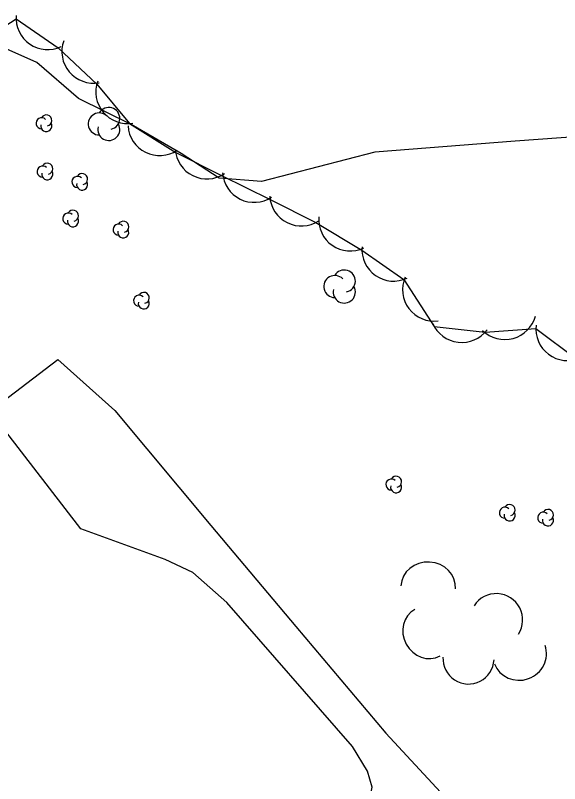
# Model space of a CAD drawing. Extents: x 643342 to 646936, y 5873857 to 5876103.
# Drawn here: x 645525.7 to 645577.3, y 5874698.4 to 5874771.3 of the extents above; entities that cross this region are included whole.
import ezdxf

# ---------------------------------------------------------------- set-up
doc = ezdxf.new("R2010")
doc.units = 0
for name, color, linetype in [('Niveau 19', 7, 'Continuous'), ('Niveau 2', 7, 'Continuous'), ('Niveau 44', 7, 'Continuous')]:
    doc.layers.add(name, color=color, linetype=linetype)

msp = doc.modelspace()

# ---------------------------------------------------------------- linework, layer by layer
at = {"layer": 'Niveau 19'}
msp.add_lwpolyline([(645559.32, 5874697.061), (645559.515, 5874698.055), (645559.07, 5874699.552), (645557.64, 5874701.923), (645545.725, 5874715.582), (645542.521, 5874718.426), (645539.885, 5874719.663), (645531.912, 5874722.548), (645523.282, 5874733.736), (645529.709, 5874738.623), (645535.136, 5874733.805), (645544.212, 5874722.882), (645552.266, 5874713.307), (645560.815, 5874703.185), (645572.792, 5874690.242), (645561.929, 5874678.731), (645553.96, 5874669.172), (645550.124, 5874663.875), (645537.663, 5874648.388), (645523.957, 5874635.986), (645508.494, 5874622.06), (645496.249, 5874610.461), (645490.79, 5874606.933), (645483.3, 5874602.155)], dxfattribs=at)
at = {"layer": 'Niveau 2'}
msp.add_lwpolyline([(645579.632, 5874759.815), (645573.083, 5874759.352), (645559.757, 5874758.292), (645549.025, 5874755.538), (645545.003, 5874755.84), (645541.418, 5874758.167), (645536.681, 5874760.94), (645531.674, 5874763.402), (645527.713, 5874766.817), (645522.785, 5874768.991)], dxfattribs=at)
at = {"layer": 'Niveau 44'}
msp.add_lwpolyline([(645521.519, 5874768.243), (645525.757, 5874770.975), (645529.743, 5874768.203), (645533.401, 5874764.749), (645536.521, 5874761.03), (645540.889, 5874758.262), (645545.239, 5874756.108), (645549.845, 5874753.815), (645554.182, 5874751.635), (645558.549, 5874749.011), (645562.532, 5874746.236), (645565.396, 5874741.772), (645570.218, 5874741.21), (645575.045, 5874741.569), (645578.929, 5874738.657)], dxfattribs=at)
for centre, radius, start, end in [((645528.757, 5874771.037), 3, 175.18423, 295.16218), ((645528.757, 5874771.037), 3, 175.18423, 295.16218), ((645528.757, 5874771.037), 3, 175.18423, 295.16218), ((645533.1, 5874767.855), 3, 159.99375, 279.97169), ((645533.1, 5874767.855), 3, 159.99375, 279.97169), ((645533.1, 5874767.855), 3, 159.99375, 279.97169), ((645536.312, 5874764.023), 3, 159.99375, 279.97169), ((645536.312, 5874764.023), 3, 159.99375, 279.97169), ((645536.312, 5874764.023), 3, 159.99375, 279.97169), ((645534.547, 5874761.507), 1.046, 282.26917, 149.72626), ((645528.169, 5874761.052), 0.523, 44.11537, 269.80396), ((645528.618, 5874761.313), 0.523, 282.26917, 149.72626), ((645533.647, 5874760.984), 1.046, 44.11537, 269.80396), ((645528.618, 5874760.79), 0.523, 166.93686, 29.62122), ((645534.547, 5874760.461), 1.046, 166.93686, 29.62122), ((645539.367, 5874760.986), 3, 183.64766, 303.62561), ((645539.367, 5874760.986), 3, 183.64766, 303.62561), ((645539.367, 5874760.986), 3, 183.64766, 303.62561), ((645543.847, 5874758.765), 3, 183.64766, 303.62561), ((645543.847, 5874758.765), 3, 183.64766, 303.62561), ((645543.847, 5874758.765), 3, 183.64766, 303.62561), ((645528.718, 5874756.733), 0.523, 282.26917, 149.72626), ((645528.269, 5874756.472), 0.523, 44.11537, 269.80396), ((645528.718, 5874756.21), 0.523, 166.93686, 29.62122), ((645548.327, 5874756.544), 3, 183.64766, 303.62561), ((645548.327, 5874756.544), 3, 183.64766, 303.62561), ((645548.327, 5874756.544), 3, 183.64766, 303.62561), ((645531.569, 5874755.492), 0.523, 44.11537, 269.80396), ((645532.018, 5874755.753), 0.523, 282.26917, 149.72626), ((645532.018, 5874755.23), 0.523, 166.93686, 29.62122), ((645552.805, 5874754.301), 3, 183.31374, 303.29168), ((645552.805, 5874754.301), 3, 183.31374, 303.29168), ((645552.805, 5874754.301), 3, 183.31374, 303.29168), ((645531.148, 5874752.273), 0.523, 282.26917, 149.72626), ((645530.699, 5874752.012), 0.523, 44.11537, 269.80396), ((645531.148, 5874751.75), 0.523, 166.93686, 29.62122), ((645557.447, 5874751.93), 3, 175.13411, 295.11205), ((645557.447, 5874751.93), 3, 175.13411, 295.11205), ((645557.447, 5874751.93), 3, 175.13411, 295.11205), ((645535.469, 5874750.962), 0.523, 44.11537, 269.80396), ((645535.918, 5874751.223), 0.523, 282.26917, 149.72626), ((645535.918, 5874750.7), 0.523, 166.93686, 29.62122), ((645561.548, 5874749.07), 3, 175.13411, 295.11205), ((645561.548, 5874749.07), 3, 175.13411, 295.11205), ((645561.548, 5874749.07), 3, 175.13411, 295.11205), ((645556.877, 5874746.077), 1.046, 282.26917, 149.72626), ((645555.977, 5874745.554), 1.046, 44.11537, 269.80396), ((645565.399, 5874745.27), 3, 157.0295, 277.00744), ((645565.399, 5874745.27), 3, 157.0295, 277.00744), ((645565.399, 5874745.27), 3, 157.0295, 277.00744), ((645556.877, 5874745.031), 1.046, 166.93686, 29.62122), ((645537.419, 5874744.212), 0.523, 44.11537, 269.80396), ((645537.868, 5874744.473), 0.523, 282.26917, 149.72626), ((645537.868, 5874743.95), 0.523, 166.93686, 29.62122), ((645572.101, 5874743.522), 3, 225.10174, 345.07969), ((645572.101, 5874743.522), 3, 225.10174, 345.07969), ((645572.101, 5874743.522), 3, 225.10174, 345.07969), ((645568.011, 5874743.243), 3, 203.35425, 323.3322), ((645568.011, 5874743.243), 3, 203.35425, 323.3322), ((645568.011, 5874743.243), 3, 203.35425, 323.3322), ((645578.045, 5874741.524), 3, 173.13797, 293.11592), ((645578.045, 5874741.524), 3, 173.13797, 293.11592), ((645578.045, 5874741.524), 3, 173.13797, 293.11592), ((645561.339, 5874726.772), 0.523, 44.11537, 269.80396), ((645561.788, 5874727.033), 0.523, 282.26917, 149.72626), ((645561.788, 5874726.51), 0.523, 166.93686, 29.62122), ((645572.099, 5874724.092), 0.523, 44.11537, 269.80396), ((645572.548, 5874724.353), 0.523, 282.26917, 149.72626), ((645576.188, 5874723.883), 0.523, 282.26917, 149.72626), ((645572.548, 5874723.83), 0.523, 166.93686, 29.62122), ((645575.739, 5874723.622), 0.523, 44.11537, 269.80396), ((645576.188, 5874723.36), 0.523, 166.93686, 29.62122)]:
    msp.add_arc(centre, radius, start, end, dxfattribs=at)
for centre, major_axis, ratio, start_param, end_param in [((645564.832, 5874717.012), (-2.595, 0.146), 0.925819, 3.141593, 6.283185), ((645571.285, 5874713.918), (1.352, 2.102), 0.99999, 4.712389, 7.853982), ((645564.765, 5874712.708), (1.19, -2.198), 0.919919, 3.141593, 6.283185), ((645573.515, 5874710.629), (2.397, 0.867), 0.952628, 3.141593, 6.283185), ((645568.651, 5874710.265), (-0.124, -2.427), 0.997449, 4.712389, 7.853982)]:
    msp.add_ellipse(centre, major_axis=major_axis, ratio=ratio, start_param=start_param, end_param=end_param, dxfattribs=at)

doc.saveas('drawing.dxf')
